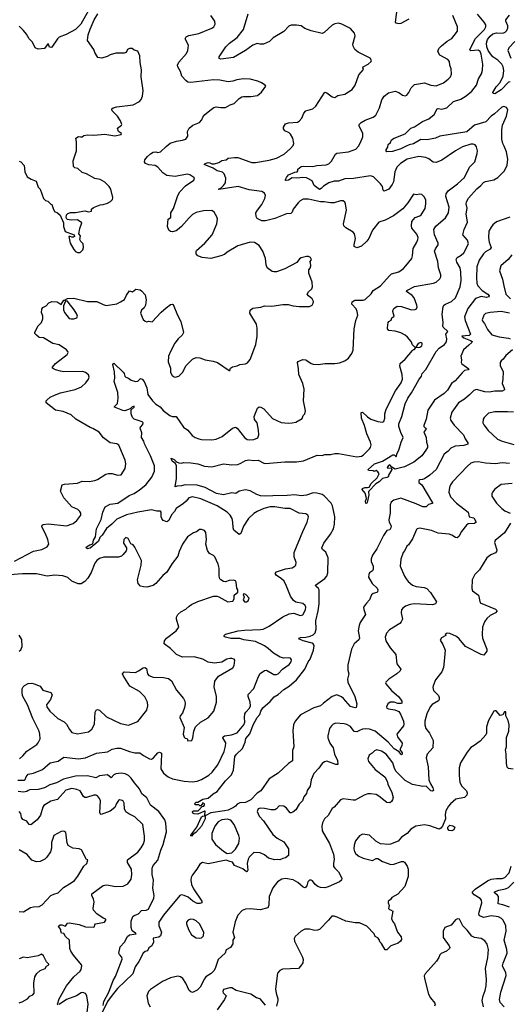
# Model space of a CAD drawing. Extents: x 1246230 to 1426786, y 660032 to 763141.
# Tile 391 of 566: x 1371733 to 1377094, y 687844 to 698632. Entities that reach past the tile are written whole.
import ezdxf

# ---------------------------------------------------------------- set-up
doc = ezdxf.new("R2010")
doc.units = 0

msp = doc.modelspace()

# ---------------------------------------------------------------- linework, layer by layer
at = {"layer": '0CON10XD'}
for points in [[(1371675, 692699), (1371885, 692810), (1371975, 692828), (1372033, 692855), (1372052, 692885), (1372041, 692935), (1372015, 692998), (1371976, 693075), (1371978, 693092), (1371988, 693102), (1372045, 693107), (1372245, 693086), (1372317, 693113), (1372360, 693145), (1372402, 693205), (1372402, 693225), (1372392, 693245), (1372368, 693265), (1372305, 693296), (1372215, 693394), (1372180, 693465), (1372197, 693535), (1372225, 693544), (1372365, 693553), (1372415, 693577), (1372492, 693572), (1372555, 693582), (1372585, 693594), (1372675, 693652), (1372705, 693661), (1372745, 693659), (1372805, 693641), (1372845, 693646), (1372889, 693715), (1372896, 693765), (1372886, 693805), (1372831, 693945), (1372819, 693969), (1372798, 693985), (1372725, 693996), (1372652, 694052), (1372602, 694112), (1372535, 694154), (1372505, 694164), (1372415, 694214), (1372347, 694257), (1372295, 694303), (1372208, 694338), (1372125, 694354), (1372024, 694434), (1372022, 694455), (1372031, 694465), (1372065, 694495), (1372115, 694520), (1372178, 694542), (1372341, 694579), (1372410, 694610), (1372458, 694652), (1372486, 694695), (1372492, 694715), (1372485, 694740), (1372455, 694766), (1372425, 694779), (1372216, 694774), (1372179, 694781), (1372125, 694796), (1372092, 694815), (1372092, 694825), (1372126, 694864), (1372254, 694965), (1372262, 694985), (1372258, 694998), (1372244, 695015), (1372165, 695068), (1372095, 695086), (1371995, 695146), (1371945, 695151), (1371915, 695174), (1371899, 695195), (1371897, 695205), (1371932, 695275), (1371973, 695315), (1371986, 695354), (1371986, 695384), (1371970, 695425), (1371975, 695460), (1371985, 695480), (1372024, 695496), (1372051, 695529), (1372085, 695546), (1372142, 695542), (1372187, 695513), (1372215, 695560), (1372225, 695560), (1372255, 695578), (1372325, 695580), (1372475, 695546), (1372577, 695543), (1372645, 695510), (1372678, 695502), (1372795, 695518), (1372835, 695540), (1372880, 695565), (1372903, 695615), (1372935, 695660), (1372969, 695651), (1373005, 695680), (1373052, 695672), (1373065, 695662), (1373106, 695616), (1373117, 695563), (1373112, 695505), (1373096, 695474), (1373065, 695450), (1373057, 695415), (1373086, 695346), (1373105, 695328), (1373125, 695320), (1373145, 695328), (1373185, 695322), (1373282, 695428), (1373335, 695474), (1373385, 695512), (1373405, 695516), (1373415, 695510), (1373461, 695395), (1373497, 695325), (1373528, 695205), (1373511, 695175), (1373469, 695135), (1373433, 695087), (1373386, 695005), (1373364, 694945), (1373359, 694885), (1373384, 694815), (1373384, 694765), (1373403, 694735), (1373425, 694718), (1373436, 694714), (1373475, 694728), (1373514, 694766), (1373556, 694844), (1373625, 694912), (1373665, 694930), (1373705, 694926), (1373764, 694904), (1373851, 694891), (1373897, 694877), (1374025, 694790), (1374035, 694790), (1374042, 694815), (1374063, 694827), (1374115, 694838), (1374145, 694854), (1374205, 694862), (1374228, 694872), (1374255, 694908), (1374319, 695075), (1374334, 695165), (1374333, 695253), (1374326, 695295), (1374252, 695415), (1374255, 695450), (1374285, 695472), (1374375, 695484), (1374415, 695497), (1374495, 695494), (1374615, 695513), (1374671, 695511), (1374728, 695498), (1374795, 695490), (1374905, 695491), (1374936, 695504), (1374947, 695525), (1374949, 695545), (1374934, 695575), (1374894, 695605), (1374880, 695625), (1374895, 695650), (1374933, 695685), (1374941, 695705), (1374936, 695756), (1374898, 695855), (1374898, 695892), (1374915, 695910), (1374922, 695935), (1374917, 695967), (1374910, 695975), (1374930, 696005), (1374918, 696025), (1374895, 696037), (1374875, 696037), (1374815, 696023), (1374797, 696013), (1374768, 695972), (1374638, 695902), (1374545, 695870), (1374515, 695869), (1374498, 695875), (1374443, 695915), (1374433, 695945), (1374426, 696015), (1374397, 696097), (1374355, 696157), (1374305, 696191), (1374255, 696196), (1374122, 696155), (1374006, 696084), (1373975, 696061), (1373935, 696044), (1373825, 696016), (1373730, 696025), (1373684, 696044), (1373667, 696065), (1373664, 696095), (1373669, 696105), (1373760, 696185), (1373839, 696275), (1373892, 696395), (1373899, 696445), (1373892, 696472), (1373862, 696522), (1373835, 696541), (1373745, 696538), (1373665, 696521), (1373625, 696496), (1373587, 696463), (1373504, 696366), (1373461, 696329), (1373445, 696319), (1373405, 696309), (1373385, 696311), (1373366, 696325), (1373353, 696365), (1373358, 696445), (1373386, 696465), (1373386, 696515), (1373416, 696564), (1373463, 696707), (1373486, 696745), (1373547, 696813), (1373640, 696875), (1373646, 696895), (1373639, 696905), (1373595, 696932), (1373565, 696939), (1373435, 696913), (1373345, 696925), (1373299, 696955), (1373245, 697015), (1373215, 697036), (1373145, 697042), (1373112, 697055), (1373100, 697075), (1373104, 697095), (1373131, 697135), (1373165, 697164), (1373195, 697180), (1373224, 697186), (1373246, 697176), (1373275, 697184), (1373335, 697244), (1373381, 697279), (1373448, 697302), (1373515, 697311), (1373552, 697325), (1373573, 697355), (1373572, 697408), (1373589, 697445), (1373630, 697475), (1373700, 697505), (1373728, 697535), (1373738, 697565), (1373761, 697595), (1373831, 697649), (1373860, 697670), (1373885, 697678), (1373935, 697669), (1373988, 697672), (1374039, 697701), (1374083, 697715), (1374135, 697768), (1374165, 697788), (1374185, 697792), (1374265, 697789), (1374337, 697803), (1374382, 697838), (1374428, 697905), (1374422, 697915), (1374382, 697942), (1374340, 697960), (1374255, 697980), (1374185, 697986), (1374110, 697975), (1374065, 697958), (1374015, 697950), (1373925, 697971), (1373855, 697974), (1373605, 697944), (1373575, 697948), (1373551, 697965), (1373510, 698015), (1373494, 698065), (1373464, 698114), (1373462, 698135), (1373474, 698166), (1373558, 698262), (1373574, 698295), (1373581, 698355), (1373546, 698424), (1373554, 698445), (1373585, 698459), (1373695, 698482), (1373835, 698538), (1373858, 698555), (1373872, 698585), (1373868, 698618), (1373825, 698680)], [(1372485, 698733), (1372402, 698585), (1372342, 698525), (1372241, 698469), (1372165, 698442), (1372145, 698422), (1372085, 698333), (1372075, 698328), (1372060, 698330), (1372045, 698370), (1372005, 698318), (1371935, 698310), (1371903, 698323), (1371871, 698385), (1371835, 698424), (1371806, 698475), (1371774, 698514), (1371725, 698563)], [(1372395, 696082), (1372425, 696110), (1372432, 696135), (1372428, 696175), (1372402, 696202), (1372392, 696225), (1372398, 696265), (1372380, 696285), (1372391, 696345), (1372412, 696405), (1372365, 696438), (1372295, 696435), (1372253, 696443), (1372241, 696465), (1372246, 696495), (1372260, 696510), (1372289, 696521), (1372345, 696518), (1372445, 696537), (1372485, 696527), (1372520, 696535), (1372520, 696555), (1372540, 696575), (1372615, 696603), (1372645, 696607), (1372695, 696623), (1372728, 696642), (1372748, 696662), (1372753, 696685), (1372730, 696775), (1372713, 696805), (1372665, 696853), (1372615, 696883), (1372555, 696893), (1372465, 696942), (1372415, 696957), (1372371, 697001), (1372338, 697008), (1372320, 697025), (1372318, 697085), (1372353, 697195), (1372353, 697295), (1372347, 697333), (1372375, 697353), (1372400, 697350), (1372415, 697349), (1372435, 697364), (1372475, 697371), (1372545, 697368), (1372665, 697378), (1372775, 697361), (1372842, 697375), (1372848, 697385), (1372816, 697406), (1372804, 697445), (1372848, 697475), (1372850, 697485), (1372838, 697525), (1372805, 697575), (1372746, 697635), (1372740, 697645), (1372743, 697655), (1372757, 697665), (1372795, 697677), (1372975, 697700), (1373044, 697736), (1373062, 697758), (1373077, 697793), (1373086, 697855), (1373064, 698005), (1373066, 698084), (1373053, 698165), (1373050, 698235), (1373025, 698288), (1372988, 698298), (1372965, 698317), (1372935, 698318), (1372914, 698306), (1372897, 698273), (1372875, 698267), (1372785, 698266), (1372725, 698248), (1372690, 698230), (1372632, 698212), (1372588, 698218), (1372554, 698274), (1372544, 698305), (1372474, 698405), (1372481, 698465), (1372505, 698528), (1372549, 698631), (1372587, 698695)], [(1374374, 691055), (1374395, 691094), (1374477, 691163), (1374519, 691211), (1374565, 691239), (1374626, 691294), (1374685, 691330), (1374765, 691400), (1374857, 691515), (1374893, 691597), (1374912, 691625), (1374950, 691725), (1374956, 691775), (1374945, 691794), (1374935, 691800), (1374838, 691825), (1374796, 691845), (1374790, 691855), (1374807, 691863), (1374865, 691865), (1374914, 691876), (1374947, 691893), (1374967, 691915), (1374978, 691955), (1374975, 692045), (1375002, 692155), (1375011, 692231), (1375014, 692384), (1375005, 692401), (1374974, 692425), (1374971, 692435), (1375075, 692508), (1375095, 692536), (1375107, 692573), (1375110, 692735), (1375085, 692799), (1375047, 692827), (1375041, 692845), (1375063, 692897), (1375137, 692995), (1375171, 693055), (1375180, 693105), (1375184, 693185), (1375159, 693305), (1375144, 693334), (1375068, 693415), (1375045, 693428), (1374985, 693444), (1374945, 693447), (1374875, 693422), (1374815, 693416), (1374745, 693427), (1374661, 693419), (1374503, 693417), (1374425, 693410), (1374368, 693415), (1374329, 693429), (1374255, 693470), (1374205, 693481), (1374135, 693468), (1374101, 693439), (1374055, 693449), (1373965, 693426), (1373889, 693439), (1373765, 693506), (1373675, 693532), (1373545, 693535), (1373505, 693523), (1373458, 693522), (1373434, 693514), (1373450, 693605), (1373451, 693745), (1373439, 693769), (1373403, 693795), (1373392, 693828), (1373425, 693815), (1373448, 693788), (1373475, 693776), (1373505, 693773), (1373525, 693780), (1373606, 693776), (1373685, 693764), (1373755, 693739), (1373835, 693732), (1373965, 693764), (1374055, 693754), (1374120, 693760), (1374155, 693773), (1374205, 693802), (1374241, 693811), (1374295, 693802), (1374345, 693805), (1374405, 693772), (1374425, 693768), (1374635, 693787), (1374765, 693786), (1374840, 693800), (1374990, 693860), (1375045, 693856), (1375075, 693868), (1375135, 693869), (1375185, 693879), (1375225, 693879), (1375425, 693844), (1375475, 693849), (1375495, 693860), (1375565, 693929), (1375576, 693945), (1375580, 693975), (1375574, 694005), (1375534, 694094), (1375508, 694185), (1375475, 694265), (1375472, 694328), (1375485, 694333), (1375540, 694280), (1375577, 694257), (1375655, 694231), (1375705, 694224), (1375719, 694231), (1375733, 694265), (1375731, 694315), (1375747, 694363), (1375848, 694565), (1375910, 694655), (1375924, 694695), (1375920, 694745), (1375897, 694835), (1375901, 694865), (1375955, 694914), (1376035, 695008), (1376045, 695020), (1376055, 695020), (1376070, 695040), (1376062, 695042), (1376035, 695069), (1376018, 695105), (1375979, 695155), (1375955, 695177), (1375905, 695202), (1375845, 695218), (1375776, 695226), (1375760, 695245), (1375759, 695255), (1375769, 695315), (1375775, 695327), (1375799, 695341), (1375808, 695365), (1375832, 695385), (1375820, 695435), (1375821, 695455), (1375831, 695469), (1375865, 695492), (1375915, 695489), (1376025, 695452), (1376064, 695456), (1376077, 695465), (1376086, 695485), (1376083, 695505), (1376052, 695585), (1376032, 695612), (1375970, 695655), (1375974, 695665), (1376055, 695709), (1376265, 695744), (1376292, 695758), (1376335, 695794), (1376344, 695815), (1376344, 695835), (1376320, 695915), (1376311, 695981), (1376277, 696095), (1376285, 696121), (1376316, 696164), (1376317, 696185), (1376277, 696275), (1376267, 696335), (1376291, 696369), (1376397, 696463), (1376428, 696515), (1376437, 696577), (1376400, 696695), (1376403, 696725), (1376425, 696757), (1376528, 696835), (1376605, 696905), (1376660, 697015), (1376716, 697075), (1376743, 697165), (1376746, 697195), (1376735, 697238), (1376720, 697260), (1376698, 697268), (1376673, 697267), (1376582, 697238), (1376504, 697195), (1376356, 697094), (1376294, 697066), (1376261, 697071), (1376215, 697108), (1376182, 697122), (1376105, 697134), (1375975, 697105), (1375902, 697058), (1375862, 697018), (1375842, 696965), (1375825, 696855), (1375812, 696825), (1375775, 696776), (1375725, 696752), (1375713, 696763), (1375704, 696804), (1375684, 696835), (1375609, 696909), (1375575, 696922), (1375387, 696893), (1375295, 696887), (1375225, 696864), (1375175, 696864), (1375118, 696845), (1375060, 696810), (1375035, 696781), (1375015, 696770), (1374959, 696815), (1374934, 696865), (1374875, 696899), (1374835, 696905), (1374766, 696896), (1374715, 696899), (1374675, 696874), (1374649, 696869), (1374642, 696872), (1374643, 696883), (1374653, 696905), (1374675, 696932), (1374745, 696963), (1374770, 696965), (1374780, 696975), (1374780, 696995), (1374816, 697024), (1374845, 697029), (1374944, 697024), (1374986, 697034), (1375089, 697041), (1375117, 697053), (1375147, 697083), (1375192, 697158), (1375205, 697169), (1375335, 697185), (1375412, 697215), (1375442, 697248), (1375465, 697285), (1375492, 697348), (1375490, 697390), (1375450, 697465), (1375452, 697485), (1375472, 697505), (1375517, 697533), (1375603, 697565), (1375634, 697585), (1375674, 697666), (1375699, 697755), (1375725, 697793), (1375770, 697830), (1375845, 697849), (1375885, 697833), (1375925, 697807), (1375955, 697798), (1375974, 697806), (1375996, 697835), (1376020, 697885), (1376055, 697921), (1376165, 697941), (1376234, 697914), (1376295, 697906), (1376375, 697941), (1376425, 697980), (1376452, 698008), (1376461, 698035), (1376459, 698095), (1376444, 698135), (1376441, 698175), (1376420, 698195), (1376335, 698245), (1376313, 698285), (1376324, 698315), (1376351, 698345), (1376413, 698397), (1376465, 698425), (1376491, 698459), (1376528, 698505), (1376529, 698555), (1376477, 698677)], [(1374254, 697074), (1374275, 697068), (1374315, 697069), (1374465, 697092), (1374545, 697115), (1374630, 697160), (1374700, 697220), (1374727, 697255), (1374733, 697275), (1374723, 697335), (1374699, 697379), (1374684, 697394), (1374636, 697416), (1374622, 697435), (1374623, 697455), (1374645, 697490), (1374675, 697502), (1374775, 697510), (1374795, 697521), (1374822, 697555), (1374845, 697608), (1374865, 697632), (1374944, 697656), (1374977, 697683), (1375075, 697837), (1375095, 697831), (1375155, 697787), (1375185, 697780), (1375215, 697801), (1375292, 697815), (1375374, 697866), (1375406, 697915), (1375445, 698028), (1375496, 698085), (1375490, 698105), (1375493, 698115), (1375550, 698145), (1375582, 698175), (1375586, 698186), (1375571, 698211), (1375438, 698275), (1375403, 698305), (1375384, 698344), (1375381, 698365), (1375406, 698455), (1375400, 698485), (1375355, 698536), (1375262, 698585), (1375225, 698596), (1375182, 698588), (1375155, 698573), (1375068, 698492), (1375045, 698482), (1374925, 698511), (1374857, 698537), (1374815, 698566), (1374765, 698574), (1374705, 698574), (1374679, 698561), (1374625, 698504), (1374507, 698435), (1374467, 698395), (1374404, 698364), (1374362, 698365), (1374335, 698371), (1374285, 698354), (1374207, 698293), (1374075, 698219), (1373935, 698201), (1373916, 698206), (1373918, 698225), (1373991, 698335), (1374030, 698375), (1374115, 698438), (1374183, 698525), (1374234, 698695)], [(1376565, 695865), (1376555, 695915), (1376519, 695975), (1376514, 696005), (1376524, 696026), (1376568, 696052), (1376595, 696078), (1376647, 696175), (1376638, 696218), (1376586, 696275), (1376601, 696335), (1376636, 696415), (1376623, 696505), (1376633, 696567), (1376623, 696615), (1376626, 696635), (1376646, 696675), (1376740, 696780), (1376783, 696815), (1376812, 696848), (1376835, 696861), (1376925, 696879), (1376970, 696905), (1377042, 696975), (1377071, 697039), (1377078, 697105), (1377064, 697184), (1377038, 697248), (1377024, 697275), (1377012, 697325), (1377014, 697425), (1377021, 697475), (1377063, 697575), (1377079, 697645), (1377062, 697672), (1377035, 697682), (1377012, 697675), (1376931, 697599), (1376896, 697575), (1376836, 697514), (1376715, 697477), (1376628, 697405), (1376335, 697356), (1376285, 697335), (1376195, 697317), (1376125, 697319), (1376045, 697272), (1375998, 697262), (1375965, 697245), (1375905, 697217), (1375815, 697189), (1375755, 697186), (1375746, 697195), (1375747, 697205), (1375766, 697235), (1375769, 697265), (1375792, 697288), (1375806, 697315), (1375835, 697336), (1375955, 697382), (1376016, 697444), (1376055, 697460), (1376145, 697517), (1376215, 697545), (1376271, 697595), (1376305, 697656), (1376315, 697660), (1376355, 697652), (1376412, 697668), (1376485, 697736), (1376565, 697763), (1376622, 697798), (1376685, 697849), (1376734, 697915), (1376758, 697985), (1376790, 698040), (1376800, 698080), (1376806, 698146), (1376788, 698255), (1376775, 698285), (1376755, 698297), (1376675, 698291), (1376661, 698305), (1376725, 698426), (1376824, 698525), (1376839, 698555), (1376836, 698575), (1376821, 698605), (1376745, 698693)], [(1375995, 698639), (1375905, 698592), (1375885, 698588), (1375855, 698594), (1375847, 698605), (1375871, 698775)], [(1377105, 697950), (1377085, 697948), (1377005, 697862), (1376935, 697820), (1376917, 697825), (1376914, 697835), (1376952, 697895), (1376995, 697945), (1377027, 698015), (1377035, 698075), (1377029, 698115), (1377012, 698145), (1376969, 698189), (1376915, 698226), (1376899, 698245), (1376864, 698295), (1376849, 698335), (1376845, 698375), (1376857, 698415), (1376885, 698453), (1376915, 698477), (1376955, 698489), (1377025, 698485), (1377048, 698495), (1377068, 698515), (1377077, 698543), (1377077, 698565), (1377058, 698615), (1377058, 698632), (1377097, 698683)], [(1377155, 698395), (1377090, 698325), (1377080, 698295), (1377110, 698210)], [(1371711, 690301), (1371785, 690299), (1371794, 690306), (1371804, 690335), (1371825, 690364), (1371885, 690376), (1371982, 690418), (1372065, 690489), (1372155, 690509), (1372215, 690553), (1372375, 690535), (1372455, 690544), (1372575, 690596), (1372695, 690611), (1372745, 690638), (1372795, 690651), (1372835, 690651), (1372935, 690613), (1372995, 690601), (1373050, 690600), (1373090, 690570), (1373155, 690535), (1373175, 690531), (1373197, 690543), (1373245, 690601), (1373265, 690606), (1373284, 690595), (1373287, 690585), (1373277, 690425), (1373306, 690375), (1373358, 690335), (1373405, 690315), (1373535, 690287), (1373625, 690282), (1373675, 690290), (1373725, 690307), (1373804, 690356), (1373842, 690388), (1373901, 690469), (1373972, 690615), (1373988, 690672), (1373989, 690709), (1373959, 690765), (1373960, 690775), (1373975, 690785), (1374052, 690798), (1374115, 690819), (1374186, 690905), (1374199, 690935), (1374194, 690985), (1374198, 691025), (1374209, 691045), (1374251, 691089), (1374262, 691115), (1374257, 691155), (1374235, 691215), (1374235, 691240), (1374298, 691305), (1374347, 691435), (1374365, 691468), (1374415, 691502), (1374434, 691504), (1374515, 691456), (1374545, 691456), (1374565, 691466), (1374610, 691515), (1374685, 691568), (1374707, 691595), (1374709, 691619), (1374700, 691635), (1374675, 691640), (1374625, 691636), (1374585, 691648), (1374512, 691692), (1374453, 691743), (1374415, 691771), (1374315, 691819), (1374189, 691839), (1374145, 691852), (1374045, 691851), (1373988, 691865), (1373972, 691875), (1373970, 691885), (1373985, 691899), (1374125, 691937), (1374195, 691945), (1374371, 691949), (1374400, 691955), (1374464, 691986), (1374615, 692091), (1374685, 692124), (1374735, 692131), (1374805, 692103), (1374835, 692110), (1374864, 692165), (1374868, 692195), (1374860, 692215), (1374835, 692236), (1374755, 692251), (1374730, 692270), (1374697, 692317), (1374654, 692424), (1374629, 692479), (1374601, 692505), (1374541, 692545), (1374531, 692565), (1374545, 692581), (1374577, 692595), (1374645, 692617), (1374715, 692628), (1374747, 692643), (1374757, 692655), (1374759, 692685), (1374738, 692748), (1374737, 692795), (1374832, 693025), (1374882, 693125), (1374894, 693185), (1374887, 693205), (1374868, 693218), (1374795, 693224), (1374695, 693276), (1374635, 693275), (1374525, 693293), (1374475, 693293), (1374405, 693277), (1374334, 693245), (1374298, 693222), (1374239, 693165), (1374185, 693081), (1374155, 693001), (1374135, 692990), (1374079, 693039), (1374070, 693065), (1374068, 693125), (1374058, 693168), (1374038, 693205), (1374005, 693236), (1373895, 693305), (1373715, 693381), (1373625, 693406), (1373584, 693395), (1373554, 693355), (1373525, 693330), (1373445, 693277), (1373427, 693243), (1373394, 693206), (1373365, 693145), (1373345, 693130), (1373305, 693146), (1373288, 693165), (1373281, 693185), (1373283, 693235), (1373275, 693246), (1373235, 693248), (1373175, 693263), (1373025, 693235), (1372904, 693206), (1372795, 693158), (1372742, 693105), (1372682, 693058), (1372637, 692983), (1372612, 692958), (1372595, 692919), (1372568, 692892), (1372505, 692842), (1372475, 692835), (1372460, 692845), (1372465, 692855), (1372502, 692878), (1372532, 692888), (1372541, 692929), (1372564, 692965), (1372575, 693055), (1372625, 693155), (1372643, 693237), (1372668, 693295), (1372725, 693324), (1372808, 693335), (1372932, 693418), (1372985, 693440), (1373045, 693481), (1373115, 693534), (1373181, 693619), (1373208, 693685), (1373208, 693745), (1373165, 693855), (1373101, 693985), (1373092, 694015), (1373067, 694055), (1373070, 694105), (1373051, 694155), (1373054, 694166), (1373080, 694195), (1373086, 694215), (1373072, 694225), (1372985, 694256), (1372968, 694275), (1372954, 694315), (1372952, 694358), (1372988, 694385), (1372988, 694398), (1372960, 694385), (1372942, 694368), (1372885, 694348), (1372861, 694351), (1372772, 694385), (1372772, 694395), (1372804, 694426), (1372810, 694485), (1372808, 694548), (1372767, 694667), (1372773, 694705), (1372771, 694775), (1372751, 694855), (1372765, 694869), (1372865, 694770), (1372876, 694755), (1372884, 694725), (1372894, 694714), (1372925, 694703), (1372955, 694683), (1372999, 694669), (1373028, 694672), (1373055, 694700), (1373075, 694692), (1373095, 694668), (1373125, 694598), (1373136, 694526), (1373186, 694455), (1373225, 694420), (1373271, 694391), (1373305, 694352), (1373375, 694294), (1373404, 694284), (1373445, 694283), (1373525, 694166), (1373575, 694136), (1373622, 694075), (1373655, 694054), (1373695, 694038), (1373725, 694033), (1373835, 694030), (1373884, 694036), (1373951, 694065), (1374062, 694158), (1374095, 694167), (1374115, 694158), (1374196, 694056), (1374225, 694034), (1374245, 694029), (1374298, 694032), (1374340, 694050), (1374352, 694085), (1374349, 694135), (1374334, 694214), (1374305, 694250), (1374301, 694285), (1374338, 694375), (1374355, 694390), (1374375, 694387), (1374405, 694367), (1374502, 694262), (1374595, 694220), (1374675, 694211), (1374715, 694214), (1374755, 694224), (1374825, 694262), (1374838, 694295), (1374856, 694314), (1374861, 694345), (1374842, 694455), (1374847, 694585), (1374834, 694645), (1374789, 694745), (1374787, 694805), (1374774, 694875), (1374782, 694888), (1374835, 694909), (1374865, 694906), (1374878, 694898), (1374924, 694864), (1374945, 694858), (1375005, 694856), (1375075, 694867), (1375185, 694865), (1375235, 694871), (1375265, 694882), (1375295, 694896), (1375334, 694925), (1375371, 694975), (1375385, 695010), (1375395, 695245), (1375414, 695335), (1375434, 695395), (1375429, 695435), (1375418, 695465), (1375371, 695515), (1375375, 695542), (1375402, 695558), (1375495, 695559), (1375515, 695568), (1375580, 695630), (1375602, 695665), (1375684, 695715), (1375785, 695831), (1375805, 695846), (1375885, 695869), (1375935, 695906), (1375960, 695935), (1376026, 696015), (1376034, 696046), (1376042, 696125), (1376083, 696195), (1376093, 696225), (1376095, 696245), (1376082, 696282), (1376028, 696348), (1376022, 696375), (1376028, 696422), (1376065, 696466), (1376115, 696484), (1376129, 696495), (1376174, 696565), (1376181, 696615), (1376179, 696655), (1376165, 696687), (1376136, 696716), (1376115, 696720), (1376075, 696714), (1376045, 696722), (1375982, 696625), (1375929, 696561), (1375825, 696482), (1375735, 696436), (1375665, 696412), (1375596, 696325), (1375556, 696234), (1375536, 696205), (1375475, 696150), (1375425, 696132), (1375396, 696146), (1375394, 696165), (1375411, 696235), (1375400, 696285), (1375384, 696304), (1375305, 696350), (1375282, 696375), (1375280, 696395), (1375310, 696545), (1375301, 696615), (1375293, 696633), (1375275, 696647), (1375245, 696649), (1375175, 696626), (1375135, 696626), (1375066, 696636), (1375025, 696635), (1374895, 696665), (1374836, 696664), (1374805, 696648), (1374782, 696625), (1374729, 696555), (1374717, 696525), (1374702, 696508), (1374655, 696506), (1374525, 696454), (1374425, 696427), (1374385, 696430), (1374334, 696455), (1374324, 696475), (1374320, 696515), (1374336, 696545), (1374385, 696607), (1374417, 696673), (1374426, 696705), (1374412, 696732), (1374385, 696751), (1374245, 696767), (1374125, 696805), (1373912, 696772), (1373908, 696775), (1373940, 696790), (1373966, 696814), (1373988, 696845), (1373991, 696895), (1373971, 696945), (1373955, 696962), (1373895, 696975), (1373852, 697005), (1373753, 697045), (1373762, 697055), (1373795, 697068), (1373815, 697065), (1373835, 697052), (1373865, 697052), (1373915, 697066), (1373945, 697088), (1373992, 697095), (1374016, 697114), (1374085, 697124), (1374121, 697121), (1374254, 697074)], [(1371725, 697082), (1371745, 697074), (1371782, 697035), (1371787, 696965), (1371815, 696912), (1371860, 696885), (1371913, 696863), (1371936, 696796), (1371958, 696775), (1371994, 696674), (1372015, 696652), (1372040, 696645), (1372075, 696610), (1372086, 696606), (1372098, 696565), (1372115, 696530), (1372147, 696517), (1372175, 696490), (1372213, 696405), (1372214, 696365), (1372232, 696312), (1372330, 696275), (1372332, 696258), (1372322, 696248), (1372305, 696248), (1372285, 696258), (1372272, 696255), (1372287, 696185), (1372324, 696114), (1372345, 696092), (1372365, 696083), (1372395, 696082)], [(1377102, 696468), (1376955, 696416), (1376915, 696386), (1376895, 696358), (1376872, 696315), (1376865, 696245), (1376874, 696194), (1376895, 696135), (1376885, 696119), (1376835, 696089), (1376812, 696065), (1376765, 695996), (1376738, 695925), (1376735, 695805), (1376740, 695745), (1376750, 695715), (1376798, 695665), (1376860, 695625), (1376874, 695605), (1376871, 695595), (1376845, 695590), (1376785, 695599), (1376725, 695576), (1376641, 695469), (1376605, 695375), (1376612, 695335), (1376671, 695185), (1376655, 695172), (1376574, 695165), (1376595, 695145), (1376668, 695118), (1376687, 695105), (1376684, 695095), (1376653, 695065), (1376594, 695015), (1376562, 694945), (1376571, 694905), (1376566, 694875), (1376575, 694860), (1376653, 694805), (1376645, 694794), (1376605, 694787), (1376578, 694762), (1376503, 694675), (1376463, 694647), (1376416, 694574), (1376382, 694535), (1376275, 694462), (1376201, 694355), (1376184, 694255), (1376158, 694185), (1376158, 694175), (1376178, 694158), (1376184, 694145), (1376160, 694115), (1376184, 694055), (1376186, 694005), (1376200, 693965), (1376199, 693945), (1376182, 693915), (1376135, 693854), (1376050, 693785), (1375945, 693734), (1375845, 693707), (1375809, 693729), (1375785, 693754), (1375772, 693748), (1375757, 693725), (1375765, 693719), (1375802, 693722), (1375809, 693705), (1375769, 693635), (1375770, 693625), (1375755, 693616), (1375704, 693605), (1375671, 693569), (1375633, 693547), (1375557, 693465), (1375552, 693455), (1375555, 693425), (1375539, 693341), (1375535, 693334), (1375523, 693333), (1375519, 693355), (1375529, 693385), (1375526, 693405), (1375516, 693446), (1375483, 693485), (1375486, 693495), (1375512, 693508), (1375540, 693505), (1375559, 693511), (1375580, 693550), (1375647, 693613), (1375668, 693655), (1375655, 693678), (1375635, 693692), (1375615, 693680), (1375605, 693690), (1375551, 693691), (1375550, 693705), (1375619, 693765), (1375706, 693794), (1375818, 693865), (1375832, 693865), (1375855, 693844), (1375866, 693884), (1375886, 693915), (1375911, 694005), (1375932, 694055), (1375905, 694108), (1375885, 694175), (1375884, 694205), (1375918, 694285), (1375955, 694422), (1375983, 694485), (1376025, 694545), (1376105, 694688), (1376134, 694725), (1376142, 694755), (1376180, 694800), (1376295, 694998), (1376327, 695035), (1376386, 695075), (1376407, 695103), (1376410, 695135), (1376401, 695185), (1376420, 695215), (1376372, 695262), (1376367, 695275), (1376372, 695315), (1376359, 695405), (1376369, 695485), (1376377, 695503), (1376394, 695516), (1376463, 695545), (1376505, 695586), (1376555, 695705), (1376567, 695775), (1376565, 695865)], [(1377124, 696055), (1377083, 696005), (1377001, 695935), (1376988, 695882), (1377020, 695790), (1377033, 695715), (1377058, 695625), (1377109, 695575)], [(1372295, 695353), (1372325, 695354), (1372360, 695365), (1372364, 695385), (1372358, 695405), (1372329, 695455), (1372265, 695538), (1372255, 695548), (1372235, 695550), (1372213, 695497), (1372214, 695455), (1372222, 695425), (1372275, 695360), (1372295, 695353)], [(1377095, 695415), (1377007, 695434), (1376885, 695424), (1376835, 695412), (1376814, 695395), (1376799, 695345), (1376804, 695325), (1376823, 695303), (1376856, 695236), (1376905, 695180), (1376985, 695157), (1377084, 695144), (1377103, 695135)], [(1377130, 695015), (1377057, 694953), (1377029, 694911), (1377005, 694895), (1376993, 694875), (1376996, 694845), (1377027, 694775), (1377024, 694695), (1377016, 694645), (1377040, 694595), (1377041, 694575), (1377018, 694562), (1376935, 694562), (1376875, 694551), (1376825, 694556), (1376735, 694579), (1376705, 694570), (1376657, 694523), (1376604, 694475), (1376537, 694435), (1376465, 694332), (1376447, 694265), (1376455, 694239), (1376491, 694191), (1376594, 694085), (1376611, 694041), (1376641, 693995), (1376640, 693980), (1376595, 693965), (1376502, 693958), (1376453, 693937), (1376426, 693904), (1376380, 693870), (1376294, 693705), (1376225, 693641), (1376165, 693601), (1376145, 693593), (1376115, 693592), (1376104, 693585), (1376105, 693563), (1376136, 693536), (1376255, 693340), (1376258, 693335), (1376250, 693330), (1376211, 693319), (1376185, 693296), (1376146, 693294), (1376075, 693327), (1375905, 693389), (1375831, 693369), (1375801, 693345), (1375789, 693315), (1375790, 693225), (1375777, 693153), (1375780, 693125), (1375799, 693085), (1375796, 693064), (1375785, 693044), (1375755, 693034), (1375718, 692982), (1375645, 692836), (1375598, 692765), (1375583, 692725), (1375582, 692695), (1375603, 692645), (1375605, 692610), (1375597, 692595), (1375565, 692570), (1375555, 692552), (1375551, 692525), (1375594, 692455), (1375648, 692405), (1375654, 692385), (1375652, 692365), (1375642, 692355), (1375602, 692345), (1375585, 692330), (1375564, 692275), (1375530, 692240), (1375499, 692195), (1375500, 692170), (1375521, 692115), (1375462, 692029), (1375450, 691995), (1375440, 691935), (1375454, 691855), (1375445, 691839), (1375397, 691793), (1375365, 691735), (1375326, 691565), (1375326, 691505), (1375337, 691465), (1375324, 691406), (1375325, 691375), (1375403, 691215), (1375424, 691135), (1375418, 691095), (1375405, 691092), (1375355, 691108), (1375280, 691195), (1375255, 691213), (1375205, 691234), (1375153, 691217), (1375058, 691142), (1375025, 691116), (1374955, 691092), (1374808, 691015), (1374748, 690945), (1374732, 690905), (1374724, 690844), (1374734, 690665), (1374720, 690625), (1374719, 690511), (1374675, 690482), (1374565, 690377), (1374464, 690315), (1374375, 690184), (1374335, 690156), (1374263, 690085), (1374205, 690054), (1374145, 690052), (1374115, 690037), (1374097, 690015), (1374075, 690001), (1374015, 689972), (1373975, 689962), (1373825, 689943), (1373772, 689912), (1373761, 689911), (1373765, 689960), (1373755, 689961), (1373684, 689926), (1373645, 689930), (1373628, 689938), (1373626, 689955), (1373635, 689963), (1373686, 689964), (1373730, 690010), (1373748, 690015), (1373757, 690025), (1373755, 690040), (1373735, 690050), (1373730, 690035), (1373715, 690020), (1373705, 690020), (1373695, 690030), (1373655, 690030), (1373650, 690045), (1373665, 690060), (1373685, 690060), (1373738, 690092), (1373795, 690102), (1373851, 690149), (1373895, 690174), (1373985, 690294), (1374052, 690358), (1374075, 690410), (1374090, 690560), (1374107, 690585), (1374172, 690648), (1374201, 690715), (1374210, 690755), (1374252, 690808), (1374289, 690905), (1374335, 690985), (1374361, 691019), (1374374, 691055)], [(1376070, 695040), (1376115, 695043), (1376135, 695057), (1376142, 695075), (1376139, 695089), (1376125, 695097), (1376096, 695085), (1376070, 695045), (1376070, 695040)], [(1377142, 694332), (1377075, 694334), (1376936, 694334), (1376865, 694321), (1376819, 694275), (1376810, 694255), (1376806, 694215), (1376815, 694193), (1376862, 694132), (1376967, 694037), (1377015, 694013), (1377145, 693979)], [(1377095, 693770), (1377015, 693775), (1376945, 693765), (1376835, 693772), (1376755, 693786), (1376705, 693784), (1376675, 693772), (1376635, 693739), (1376473, 693567), (1376450, 693535), (1376439, 693505), (1376434, 693455), (1376452, 693405), (1376515, 693335), (1376644, 693235), (1376655, 693184), (1376705, 693175), (1376732, 693125), (1376715, 693112), (1376645, 693109), (1376626, 693095), (1376572, 693025), (1376542, 692968), (1376525, 692956), (1376505, 692960), (1376465, 692986), (1376435, 692994), (1376317, 693007), (1376244, 693034), (1376115, 693060), (1376085, 693053), (1376077, 693045), (1376036, 692945), (1375990, 692880), (1375973, 692865), (1375949, 692815), (1375931, 692795), (1375905, 692720), (1375900, 692645), (1375946, 692535), (1375965, 692505), (1375988, 692475), (1376035, 692436), (1376075, 692420), (1376161, 692411), (1376190, 692400), (1376231, 692355), (1376298, 692252), (1376287, 692233), (1376255, 692222), (1376055, 692231), (1376007, 692223), (1375956, 692205), (1375929, 692185), (1375914, 692165), (1375912, 692135), (1375924, 692065), (1375912, 692035), (1375895, 692018), (1375784, 691946), (1375750, 691910), (1375734, 691865), (1375742, 691825), (1375788, 691748), (1375853, 691675), (1375863, 691575), (1375908, 691515), (1375901, 691499), (1375862, 691465), (1375774, 691405), (1375741, 691375), (1375738, 691365), (1375742, 691355), (1375804, 691284), (1375884, 691214), (1375919, 691165), (1375916, 691145), (1375905, 691141), (1375875, 691140), (1375835, 691153), (1375789, 691155), (1375763, 691135), (1375749, 691105), (1375755, 691090), (1375770, 691080), (1375841, 691071), (1375883, 691053), (1375903, 691023), (1375935, 690945), (1375939, 690915), (1375935, 690895), (1375863, 690805), (1375871, 690775), (1375920, 690705), (1375916, 690675), (1375897, 690635), (1375920, 690600), (1375921, 690585), (1375915, 690579), (1375905, 690584), (1375890, 690610), (1375835, 690642), (1375768, 690715), (1375625, 690835), (1375565, 690857), (1375515, 690861), (1375485, 690859), (1375455, 690844), (1375425, 690831), (1375395, 690834), (1375355, 690886), (1375315, 690910), (1375285, 690918), (1375195, 690924), (1375166, 690914), (1375146, 690894), (1375124, 690865), (1375106, 690785), (1375107, 690765), (1375129, 690705), (1375165, 690655), (1375179, 690585), (1375212, 690515), (1375217, 690473), (1375195, 690472), (1375095, 690509), (1375070, 690500), (1375045, 690481), (1375010, 690430), (1374955, 690374), (1374925, 690305), (1374913, 690235), (1374882, 690185), (1374875, 690152), (1374844, 690116), (1374831, 690075), (1374795, 690038), (1374757, 689975), (1374725, 689948), (1374705, 689940), (1374695, 689943), (1374655, 689994), (1374625, 690016), (1374575, 690017), (1374545, 689984), (1374525, 689976), (1374485, 689973), (1374415, 689989), (1374365, 689992), (1374345, 689984), (1374335, 689955), (1374354, 689905), (1374402, 689855), (1374505, 689706), (1374553, 689663), (1374624, 689624), (1374676, 689546), (1374675, 689473), (1374645, 689447), (1374615, 689443), (1374580, 689425), (1374555, 689432), (1374525, 689426), (1374458, 689445), (1374415, 689481), (1374365, 689505), (1374295, 689508), (1374244, 689455), (1374233, 689435), (1374223, 689385), (1374231, 689315), (1374225, 689300), (1374215, 689296), (1374175, 689329), (1374086, 689366), (1374062, 689402), (1374035, 689410), (1373993, 689423), (1373795, 689383), (1373735, 689396), (1373705, 689379), (1373674, 689325), (1373625, 689264), (1373612, 689235), (1373608, 689205), (1373615, 689155), (1373635, 689110), (1373726, 688975), (1373727, 688955), (1373705, 688948), (1373675, 688950), (1373628, 688975), (1373576, 689016), (1373535, 689036), (1373505, 689043), (1373485, 689036), (1373309, 688821), (1373257, 688745), (1373255, 688705), (1373286, 688635), (1373276, 688594), (1373255, 688579), (1373195, 688567), (1373197, 688525), (1373178, 688485), (1373145, 688463), (1373132, 688428), (1373105, 688422), (1373085, 688404), (1373037, 688313), (1372997, 688255), (1372972, 688178), (1372804, 688016), (1372745, 687945), (1372693, 687875), (1372635, 687753)], [(1377125, 693549), (1377005, 693538), (1376935, 693487), (1376911, 693455), (1376904, 693436), (1376905, 693412), (1376954, 693335), (1377012, 693275), (1377045, 693250), (1377105, 693224)], [(1377106, 693115), (1377041, 693009), (1376940, 692925), (1376934, 692905), (1376958, 692825), (1376956, 692804), (1376945, 692789), (1376892, 692768), (1376849, 692735), (1376767, 692603), (1376718, 692552), (1376689, 692495), (1376685, 692400), (1376693, 692375), (1376757, 692325), (1376775, 692242), (1376942, 692175), (1376962, 692155), (1376943, 692135), (1376885, 692104), (1376849, 692071), (1376824, 692035), (1376801, 691975), (1376796, 691895), (1376802, 691855), (1376848, 691735), (1376848, 691712), (1376815, 691670), (1376787, 691675), (1376615, 691765), (1376545, 691850), (1376516, 691875), (1376445, 691906), (1376415, 691909), (1376393, 691897), (1376400, 691885), (1376351, 691859), (1376338, 691835), (1376368, 691785), (1376393, 691725), (1376381, 691605), (1376373, 691535), (1376356, 691485), (1376285, 691398), (1376259, 691335), (1376257, 691315), (1376265, 691283), (1376319, 691229), (1376328, 691205), (1376328, 691182), (1376320, 691170), (1376250, 691130), (1376227, 691103), (1376192, 691025), (1376171, 690945), (1376169, 690905), (1376181, 690865), (1376219, 690815), (1376259, 690735), (1376257, 690655), (1376196, 690585), (1376184, 690546), (1376206, 690445), (1376214, 690305), (1376230, 690260), (1376258, 690215), (1376263, 690187), (1376255, 690180), (1376234, 690184), (1376185, 690233), (1376149, 690231), (1376034, 690254), (1375955, 690296), (1375854, 690395), (1375837, 690427), (1375820, 690490), (1375745, 690584), (1375695, 690617), (1375645, 690632), (1375618, 690622), (1375594, 690596), (1375559, 690575), (1375546, 690535), (1375551, 690505), (1375624, 690415), (1375731, 690335), (1375758, 690288), (1375764, 690255), (1375808, 690165), (1375822, 690108), (1375817, 690085), (1375803, 690065), (1375785, 690053), (1375755, 690054), (1375666, 690125), (1375635, 690141), (1375575, 690151), (1375545, 690149), (1375505, 690136), (1375433, 690095), (1375405, 690081), (1375385, 690080), (1375275, 690094), (1375246, 690084), (1375177, 690003), (1375155, 689991), (1375109, 689911), (1375069, 689875), (1375047, 689833), (1375041, 689795), (1375046, 689745), (1375126, 689606), (1375168, 689488), (1375176, 689435), (1375168, 689385), (1375171, 689355), (1375183, 689335), (1375225, 689295), (1375260, 689225), (1375258, 689205), (1375235, 689184), (1375110, 689130), (1375075, 689121), (1375025, 689125), (1374997, 689135), (1374967, 689155), (1374941, 689195), (1374925, 689204), (1374905, 689204), (1374889, 689185), (1374877, 689143), (1374865, 689127), (1374855, 689121), (1374836, 689126)], [(1371730, 690535), (1371766, 690565), (1371811, 690619), (1371921, 690689), (1371935, 690707), (1371955, 690752), (1371953, 690805), (1371945, 690835), (1371876, 690975), (1371818, 691125), (1371765, 691225), (1371758, 691265), (1371761, 691299), (1371769, 691321), (1371784, 691336), (1371825, 691359), (1371865, 691361), (1371890, 691355), (1371955, 691329), (1371985, 691287), (1372075, 691262), (1372088, 691235), (1372069, 691185), (1372026, 691125), (1372028, 691105), (1372062, 691055), (1372152, 690975), (1372218, 690938), (1372244, 690915), (1372278, 690855), (1372303, 690823), (1372365, 690806), (1372485, 690830), (1372522, 690858), (1372553, 690915), (1372559, 691045), (1372570, 691065), (1372585, 691073), (1372605, 691067), (1372682, 690992), (1372835, 690921), (1372925, 690902), (1373026, 690944), (1373124, 691065), (1373136, 691114), (1373133, 691155), (1373102, 691212), (1373045, 691273), (1372939, 691329), (1372864, 691445), (1372860, 691465), (1372875, 691486), (1372999, 691481), (1373035, 691497), (1373085, 691532), (1373103, 691533), (1373120, 691525), (1373133, 691465), (1373148, 691445), (1373195, 691429), (1373306, 691426), (1373362, 691412), (1373395, 691387), (1373451, 691285), (1373526, 691195), (1373540, 691165), (1373546, 691135), (1373538, 691095), (1373514, 691035), (1373491, 691005), (1373488, 690988), (1373533, 690875), (1373524, 690804), (1373535, 690770), (1373545, 690760), (1373568, 690758), (1373575, 690730), (1373618, 690735), (1373630, 690765), (1373639, 690835), (1373657, 690883), (1373713, 690935), (1373795, 690981), (1373859, 691055), (1373888, 691155), (1373889, 691215), (1373864, 691324), (1373869, 691385), (1373911, 691439), (1374068, 691532), (1374083, 691557), (1374087, 691615), (1374080, 691625), (1374055, 691634), (1374035, 691632), (1374002, 691625), (1373945, 691591), (1373865, 691582), (1373795, 691591), (1373738, 691625), (1373645, 691652), (1373515, 691646), (1373449, 691675), (1373385, 691741), (1373313, 691795), (1373317, 691825), (1373340, 691855), (1373446, 691935), (1373474, 691975), (1373449, 692065), (1373450, 692085), (1373465, 692114), (1373499, 692145), (1373551, 692175), (1373589, 692205), (1373615, 692224), (1373685, 692256), (1373856, 692316), (1373895, 692317), (1373915, 692310), (1374013, 692253), (1374065, 692260), (1374080, 692285), (1374080, 692325), (1374122, 692358), (1374122, 692385), (1374112, 692405), (1374105, 692470), (1374095, 692482), (1374075, 692490), (1374025, 692487), (1373985, 692473), (1373965, 692477), (1373935, 692493), (1373926, 692506), (1373916, 692535), (1373916, 692624), (1373906, 692665), (1373870, 692745), (1373855, 692760), (1373812, 692782), (1373789, 692815), (1373771, 692885), (1373778, 692935), (1373771, 693015), (1373756, 693036), (1373725, 693047), (1373702, 693045), (1373668, 693022), (1373635, 693010), (1373572, 692965), (1373516, 692885), (1373480, 692805), (1373466, 692755), (1373404, 692675), (1373345, 692579), (1373299, 692541), (1373224, 692456), (1373195, 692432), (1373124, 692416), (1373088, 692418), (1373055, 692427), (1373030, 692455), (1373022, 692495), (1373064, 692655), (1373066, 692705), (1372995, 692853), (1372975, 692878), (1372951, 692891), (1372919, 692949), (1372895, 692958), (1372872, 692935), (1372870, 692895), (1372902, 692845), (1372902, 692825), (1372898, 692812), (1372867, 692773), (1372846, 692754), (1372815, 692744), (1372655, 692743), (1372605, 692730), (1372576, 692705), (1372555, 692676), (1372514, 692575), (1372477, 692513), (1372445, 692475), (1372405, 692451)], [(1372405, 692451), (1372372, 692451), (1372305, 692479), (1372259, 692519), (1372205, 692539), (1372115, 692546), (1372035, 692534), (1371915, 692561), (1371765, 692562), (1371625, 692548)], [(1374193, 692253), (1374215, 692253), (1374236, 692265), (1374247, 692295), (1374210, 692335), (1374188, 692342), (1374180, 692335), (1374190, 692305), (1374180, 692275), (1374193, 692253)], [(1371725, 691714), (1371745, 691728), (1371760, 691765), (1371755, 691840), (1371728, 691888)], [(1377135, 690422), (1377085, 690426), (1377071, 690441), (1377062, 690482), (1377060, 690590), (1377053, 690633), (1377064, 690665), (1377063, 690767), (1377088, 690835), (1377093, 690905), (1377081, 690955), (1377056, 691005), (1377055, 691050), (1377042, 691048), (1377023, 691017), (1376995, 691008), (1376951, 691061), (1376935, 691061), (1376925, 691054), (1376866, 690955), (1376846, 690885), (1376844, 690815), (1376836, 690795), (1376775, 690728), (1376709, 690681), (1376674, 690656), (1376633, 690607), (1376561, 690489), (1376546, 690436), (1376544, 690356), (1376553, 690275), (1376576, 690235), (1376625, 690182), (1376632, 690162), (1376629, 690135), (1376605, 690111), (1376510, 690090), (1376450, 690040), (1376429, 690015), (1376400, 689965), (1376393, 689925), (1376396, 689875), (1376364, 689795), (1376345, 689774), (1376325, 689764), (1376225, 689798), (1376165, 689809), (1376072, 689795), (1376015, 689762), (1375976, 689714), (1375915, 689676), (1375877, 689633), (1375795, 689597), (1375775, 689594), (1375685, 689603), (1375631, 689631), (1375565, 689697), (1375487, 689707), (1375455, 689690), (1375409, 689635), (1375394, 689586), (1375393, 689547), (1375398, 689518), (1375412, 689492), (1375445, 689467), (1375495, 689444), (1375595, 689421), (1375638, 689442), (1375655, 689442), (1375705, 689409), (1375797, 689377), (1375830, 689380), (1375913, 689407), (1375935, 689408), (1375945, 689403), (1375975, 689357), (1375986, 689325), (1375986, 689245), (1375952, 689135), (1375875, 689049), (1375807, 689013), (1375796, 688994), (1375768, 688972), (1375768, 688955), (1375780, 688925), (1375770, 688895), (1375782, 688882), (1375795, 688880), (1375818, 688865), (1375804, 688785), (1375816, 688756), (1375836, 688725), (1375869, 688635), (1375912, 688582), (1375914, 688555), (1375903, 688535), (1375878, 688512), (1375798, 688485), (1375755, 688440), (1375735, 688440), (1375695, 688510), (1375675, 688530), (1375668, 688555), (1375653, 688573), (1375626, 688586), (1375616, 688615), (1375535, 688700), (1375455, 688738), (1375405, 688737), (1375305, 688754), (1375208, 688798), (1375175, 688810), (1375151, 688809), (1375115, 688764), (1375015, 688664), (1374994, 688656), (1374965, 688654), (1374905, 688666), (1374855, 688666), (1374814, 688646), (1374750, 688585), (1374740, 688565), (1374741, 688535), (1374829, 688361), (1374836, 688335), (1374832, 688298), (1374809, 688261), (1374785, 688236), (1374612, 688228), (1374582, 688215), (1374557, 688185), (1374534, 688015), (1374540, 687965), (1374559, 687905), (1374560, 687885), (1374545, 687822)], [(1372825, 688388), (1372820, 688405), (1372834, 688475), (1372879, 688525), (1372913, 688585), (1372936, 688604), (1373008, 688615), (1373002, 688625), (1372965, 688647), (1372952, 688685), (1372954, 688756), (1372973, 688807), (1372985, 688818), (1373034, 688836), (1373067, 688873), (1373116, 688874), (1373144, 688886), (1373200, 689005), (1373205, 689035), (1373189, 689115), (1373197, 689205), (1373185, 689265), (1373183, 689337), (1373194, 689366), (1373245, 689422), (1373278, 689532), (1373305, 689596), (1373341, 689735), (1373333, 689827), (1373322, 689865), (1373255, 689958), (1373166, 690026), (1373126, 690105), (1373070, 690150), (1373046, 690205), (1372990, 690270), (1372955, 690322), (1372925, 690350), (1372888, 690368), (1372845, 690375), (1372785, 690368), (1372763, 690357), (1372735, 690326), (1372695, 690358), (1372605, 690346), (1372565, 690327), (1372475, 690349), (1372345, 690343), (1372211, 690309), (1372135, 690270), (1372062, 690248), (1372003, 690215), (1371935, 690196), (1371845, 690193), (1371825, 690188), (1371810, 690175), (1371775, 690167), (1371715, 690174)], [(1372155, 687838), (1372148, 687845), (1372166, 687905), (1372245, 688045), (1372325, 688144), (1372394, 688206), (1372406, 688225), (1372414, 688265), (1372410, 688275), (1372323, 688383), (1372294, 688425), (1372283, 688455), (1372279, 688545), (1372233, 688585), (1372215, 688618), (1372192, 688625), (1372184, 688644), (1372184, 688665), (1372159, 688695), (1372162, 688705), (1372175, 688715), (1372195, 688716), (1372235, 688700), (1372256, 688734), (1372275, 688738), (1372385, 688718), (1372455, 688693), (1372545, 688690), (1372552, 688695), (1372554, 688715), (1372563, 688725), (1372661, 688745), (1372676, 688765), (1372675, 688778), (1372645, 688786), (1372576, 688835), (1372541, 688875), (1372537, 688895), (1372548, 688965), (1372542, 688995), (1372522, 689035), (1372524, 689055), (1372645, 689146), (1372685, 689152), (1372785, 689136), (1372865, 689140), (1372917, 689165), (1372954, 689216), (1372961, 689265), (1372958, 689325), (1372915, 689398), (1372914, 689425), (1373028, 689512), (1373063, 689557), (1373088, 689602), (1373098, 689638), (1373101, 689685), (1373081, 689815), (1372995, 689898), (1372929, 689929), (1372894, 689954), (1372879, 689985), (1372875, 690048), (1372865, 690070), (1372855, 690077), (1372825, 690084), (1372815, 690076), (1372794, 690045), (1372775, 689999), (1372725, 689959), (1372624, 689924), (1372617, 689927), (1372612, 689945), (1372618, 690075), (1372608, 690098), (1372585, 690127), (1372570, 690135), (1372546, 690136), (1372465, 690108), (1372445, 690108), (1372430, 690120), (1372393, 690183), (1372359, 690199), (1372303, 690207), (1372239, 690191), (1372145, 690089), (1372075, 690071), (1371997, 690023), (1371985, 690005), (1371960, 689915), (1371924, 689865), (1371855, 689809), (1371836, 689815), (1371809, 689849), (1371767, 689867), (1371752, 689892), (1371746, 689935), (1371725, 689955)], [(1373615, 689687), (1373608, 689688), (1373605, 689697), (1373673, 689785), (1373722, 689898), (1373734, 689906), (1373758, 689908), (1373763, 689903), (1373764, 689875), (1373725, 689796), (1373660, 689725), (1373631, 689709), (1373615, 689687)], [(1374005, 689496), (1374055, 689504), (1374097, 689545), (1374131, 689605), (1374138, 689665), (1374133, 689695), (1374083, 689815), (1374045, 689860), (1374005, 689874), (1373945, 689864), (1373905, 689842), (1373870, 689795), (1373838, 689715), (1373837, 689655), (1373876, 689595), (1373965, 689520), (1374005, 689496)], [(1371725, 688861), (1371775, 688856), (1371852, 688905), (1371885, 688913), (1371945, 688915), (1371978, 688932), (1372075, 689036), (1372105, 689052), (1372155, 689067), (1372214, 689125), (1372297, 689173), (1372331, 689199), (1372371, 689249), (1372435, 689358), (1372467, 689385), (1372477, 689427), (1372465, 689430), (1372408, 689538), (1372385, 689546), (1372315, 689554), (1372262, 689585), (1372252, 689612), (1372237, 689725), (1372215, 689740), (1372185, 689736), (1372106, 689694), (1372082, 689618), (1372080, 689555), (1372069, 689515), (1372029, 689455), (1372008, 689435), (1371955, 689409), (1371915, 689404), (1371864, 689424), (1371814, 689485), (1371725, 689536)], [(1376465, 689744), (1376435, 689750), (1376420, 689765), (1376422, 689785), (1376442, 689805), (1376475, 689798), (1376498, 689785), (1376486, 689754), (1376465, 689744)], [(1377037, 687817), (1376994, 687865), (1376986, 687895), (1377000, 687975), (1377060, 688160), (1377057, 688187), (1377020, 688265), (1377026, 688295), (1377071, 688405), (1377068, 688445), (1377037, 688545), (1377059, 688645), (1377056, 688705), (1377029, 688765), (1377008, 688785), (1376975, 688801), (1376895, 688815), (1376815, 688795), (1376768, 688815), (1376761, 688831), (1376764, 688854), (1376794, 688956), (1376790, 688985), (1376775, 689004), (1376709, 689045), (1376692, 689065), (1376693, 689075), (1376722, 689105), (1376856, 689195), (1376895, 689215), (1376955, 689224), (1377015, 689221), (1377045, 689235), (1377092, 689285), (1377114, 689356)], [(1374836, 689126), (1374780, 689180), (1374727, 689207), (1374645, 689221), (1374605, 689214), (1374555, 689186), (1374505, 689120), (1374464, 689026), (1374460, 688930), (1374449, 688901), (1374365, 688880), (1374255, 688890), (1374205, 688887), (1374170, 688870), (1374121, 688819), (1374091, 688749), (1374066, 688636), (1374086, 688575), (1374067, 688545), (1374068, 688505), (1374043, 688465), (1373995, 688439), (1373982, 688405), (1373906, 688334), (1373873, 688235), (1373860, 688210), (1373828, 688182), (1373772, 688145), (1373757, 688123), (1373709, 688031), (1373675, 687998), (1373625, 687974), (1373605, 687979), (1373589, 687995), (1373552, 688075), (1373520, 688125), (1373495, 688146), (1373465, 688151), (1373385, 688133), (1373295, 688095), (1373164, 688006), (1373144, 687985), (1373126, 687935), (1373141, 687855), (1373161, 687815)], [(1377097, 688907), (1377023, 688933), (1376972, 688945), (1376978, 688995), (1376975, 689025), (1376965, 689040), (1376933, 689065), (1376934, 689075), (1376980, 689095), (1377052, 689108), (1377085, 689124), (1377145, 689183)], [(1373705, 688567), (1373725, 688571), (1373747, 688593), (1373749, 688635), (1373703, 688725), (1373665, 688760), (1373635, 688772), (1373604, 688776), (1373576, 688764), (1373560, 688745), (1373559, 688725), (1373581, 688665), (1373615, 688606), (1373665, 688573), (1373705, 688567)], [(1376812, 687815), (1376799, 687885), (1376807, 687935), (1376831, 687995), (1376840, 688045), (1376846, 688115), (1376832, 688235), (1376858, 688355), (1376866, 688445), (1376852, 688502), (1376828, 688538), (1376788, 688565), (1376715, 688574), (1376685, 688589), (1376634, 688655), (1376584, 688705), (1376548, 688775), (1376529, 688781), (1376505, 688768), (1376458, 688712), (1376388, 688685), (1376370, 688645), (1376369, 688575), (1376436, 688485), (1376443, 688465), (1376440, 688455), (1376408, 688425), (1376349, 688401), (1376333, 688387), (1376324, 688355), (1376299, 688315), (1376172, 688178), (1376163, 688155), (1376164, 688126), (1376210, 687955), (1376230, 687915), (1376280, 687855), (1376283, 687845), (1376277, 687825)], [(1371725, 687861), (1371760, 687870), (1371818, 687905), (1371845, 687932), (1371875, 687948), (1371892, 687965), (1371886, 688075), (1371900, 688145), (1371919, 688181), (1371956, 688214), (1372010, 688235), (1372025, 688260), (1372050, 688275), (1372050, 688285), (1372025, 688310), (1371992, 688375), (1371973, 688393), (1371934, 688376), (1371816, 688354), (1371775, 688362), (1371725, 688342)], [(1372648, 687832), (1372655, 687875), (1372707, 687975), (1372758, 688105), (1372782, 688148), (1372855, 688340), (1372850, 688360), (1372825, 688388)], [(1374426, 687836), (1374365, 687902), (1374325, 687913), (1374265, 687956), (1374105, 687996), (1374055, 688023), (1374035, 688026), (1373963, 688007), (1373956, 687985), (1373960, 687970), (1373992, 687935), (1373976, 687895), (1373896, 687785)], [(1372471, 687755), (1372481, 687845), (1372467, 687937), (1372452, 687962), (1372425, 687973), (1372405, 687971), (1372354, 687936), (1372245, 687898), (1372165, 687840)]]:
    msp.add_lwpolyline(points, dxfattribs=at)

doc.saveas('drawing.dxf')
